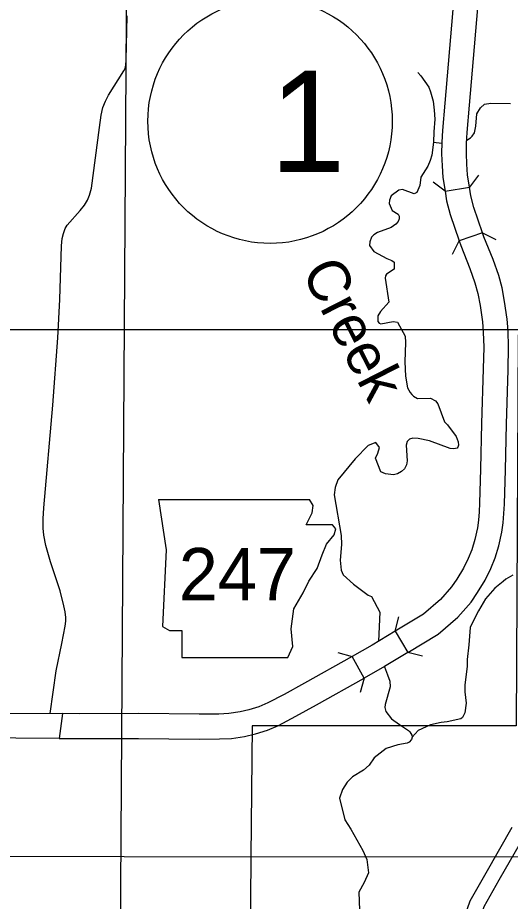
# Model space of a CAD drawing. Extents: x 1374139 to 1377472, y 1168351 to 1170484.
# Drawn here: x 1375795.8 to 1375895, y 1168867.4 to 1169045.3 of the extents above; entities that cross this region are included whole.
import ezdxf

# ---------------------------------------------------------------- set-up
doc = ezdxf.new("R2010")
doc.units = 0
doc.layers.add('15', color=7, linetype='Continuous')
doc.layers.add('Default', color=7, linetype='Continuous')

msp = doc.modelspace()

# ---------------------------------------------------------------- linework, layer by layer
at = {"layer": '15'}
msp.add_circle((1375846.64, 1169024.43), 24.6, dxfattribs=at)
at = {"layer": 'Default'}
for p, q in [((1375543.6, 1168982.49), (1376001.26, 1168982.5)), ((1375824.17, 1168948.27), (1375825.69, 1168938.12)), ((1375855.3, 1168947.09), (1375854.59, 1168948.26)), ((1375855.13, 1168945.57), (1375855.3, 1168947.09)), ((1375853.94, 1168943.2), (1375855.13, 1168945.57)), ((1375859.19, 1168943.2), (1375853.94, 1168943.2)), ((1375859.86, 1168942.35), (1375859.19, 1168943.2)), ((1375859.53, 1168941.17), (1375859.86, 1168942.35)), ((1375858, 1168939.31), (1375859.53, 1168941.17)), ((1375857.16, 1168937.11), (1375858, 1168939.31)), ((1375825.69, 1168938.12), (1375825.01, 1168922.73)), ((1375856.14, 1168934.4), (1375857.16, 1168937.11)), ((1375854.45, 1168931.86), (1375856.14, 1168934.4)), ((1375853.27, 1168929.5), (1375854.45, 1168931.86)), ((1375851.4, 1168926.28), (1375853.27, 1168929.5)), ((1375850.9, 1168922.22), (1375851.4, 1168926.28)), ((1375825.01, 1168922.73), (1375826.37, 1168921.88)), ((1375826.37, 1168921.88), (1375828.9, 1168921.88)), ((1375828.9, 1168921.88), (1375828.9, 1168916.47)), ((1375851.24, 1168918.67), (1375850.9, 1168922.22)), ((1375850.22, 1168916.47), (1375851.24, 1168918.67)), ((1375828.9, 1168916.47), (1375850.22, 1168916.47)), ((1375842.8, 1168876.27), (1375432.87, 1168877.42))]:
    msp.add_line(p, q, dxfattribs=at)
for points in [[(1375819.99, 1169405.78), (1375815.15, 1168653.79)], [(1375889.42, 1169075.75), (1375886.13, 1169065.49), (1375885.39, 1169062.96), (1375885.06, 1169061.46), (1375884.76, 1169059.73), (1375884.45, 1169057.9), (1375884.1, 1169054.83), (1375881.81, 1169028.05), (1375881.35, 1169022.53), (1375881.2, 1169020.22), (1375881.17, 1169017.85), (1375881.26, 1169015.48), (1375881.44, 1169013.07), (1375881.87, 1169010.37), (1375886.81, 1169011.14)], [(1375886.81, 1169011.14), (1375886.41, 1169013.66), (1375886.25, 1169015.77), (1375886.17, 1169017.91), (1375886.2, 1169020.02), (1375886.34, 1169022.17), (1375886.79, 1169027.63), (1375889.08, 1169054.34), (1375889.4, 1169057.21), (1375889.68, 1169058.87), (1375889.97, 1169060.49), (1375890.24, 1169061.73), (1375890.91, 1169064.03), (1375894.18, 1169074.22), (1375889.42, 1169075.75)], [(1375802.36, 1168905.18), (1375803.6, 1168913.75), (1375804.73, 1168919.26), (1375805.4, 1168922.79), (1375805.5, 1168923.76), (1375805.5, 1168924.53), (1375805.36, 1168925.63), (1375805.13, 1168926.86), (1375804.36, 1168929.88), (1375802.46, 1168935.72), (1375801.49, 1168939.02), (1375801.13, 1168941.09), (1375800.96, 1168942.52), (1375800.96, 1168944.39), (1375801.13, 1168946.63), (1375802.9, 1168967.29), (1375803.9, 1168980.84), (1375804.3, 1168988.51), (1375804.63, 1168999.32), (1375804.76, 1169000.82), (1375805.03, 1169001.82), (1375805.4, 1169002.82), (1375805.8, 1169003.49), (1375808.4, 1169006.46), (1375809.26, 1169007.52), (1375809.9, 1169008.56), (1375810.3, 1169009.53), (1375810.7, 1169010.96), (1375812.27, 1169023.17), (1375812.67, 1169025.65), (1375813, 1169027.22), (1375813.5, 1169028.45), (1375814.13, 1169029.65), (1375817.23, 1169034.56), (1375817.47, 1169035.06), (1375817.6, 1169035.69), (1375817.67, 1169036.69), (1375817.85, 1169045.62)], [(1375876.39, 1169034.22), (1375877.02, 1169033.57), (1375878.61, 1169031.29), (1375878.91, 1169030.36), (1375879.49, 1169028.49), (1375879.67, 1169026.67), (1375879.84, 1169024.81), (1375879.64, 1169022.27), (1375879.54, 1169020.21), (1375879.2, 1169017.61), (1375878.86, 1169016.53), (1375878.42, 1169015.35), (1375877.01, 1169013.14), (1375876.81, 1169011.49), (1375876.16, 1169010.07), (1375875.63, 1169009.84), (1375873.31, 1169010.71), (1375872.53, 1169010.57), (1375871.04, 1169009.43), (1375870.7, 1169008.53), (1375870.64, 1169007.89), (1375871.23, 1169006.44), (1375872.41, 1169005.75), (1375872.64, 1169005.29), (1375872.66, 1169004.77), (1375872.41, 1169004.22), (1375871.98, 1169003.73), (1375871.04, 1169003.06), (1375868.3, 1169002.05)], [(1375886.24, 1169020.63), (1375886.97, 1169021.06), (1375887.34, 1169021.39), (1375887.82, 1169022.12), (1375888.09, 1169023.41), (1375888.23, 1169025.94), (1375889.02, 1169027.15), (1375889.82, 1169027.85), (1375891.07, 1169028.08), (1375895.02, 1169028.02)], [(1375879.54, 1169020.21), (1375881.2, 1169020.03)], [(1375888.57, 1169013.57), (1375886.81, 1169011.14)], [(1375881.87, 1169010.37), (1375879.44, 1169012.13)], [(1375881.87, 1169010.37), (1375882.18, 1169008.4), (1375882.89, 1169005.65), (1375884.69, 1169000.33)], [(1375889.43, 1169001.93), (1375887.69, 1169007.08), (1375887.08, 1169009.41), (1375886.81, 1169011.14)], [(1375868.3, 1169002.05), (1375867.56, 1169001.55), (1375867.07, 1169001.06), (1375866.69, 1169000.17), (1375866.67, 1168999.42), (1375867.52, 1168998.22), (1375870.15, 1168996.82), (1375871.14, 1168996.42), (1375871.63, 1168996.06), (1375871.63, 1168994.67), (1375870.07, 1168993.65), (1375869.86, 1168993.3), (1375869.83, 1168992.84), (1375870.53, 1168988), (1375868.86, 1168986.09), (1375868.34, 1168985.24), (1375868.33, 1168984.09), (1375868.62, 1168983.8), (1375868.92, 1168983.67), (1375871.41, 1168984.09), (1375872.29, 1168983.99), (1375873.85, 1168981.14), (1375873.92, 1168979.88), (1375873.79, 1168975.98), (1375873.89, 1168973.09), (1375874.32, 1168970.76), (1375874.83, 1168969.81), (1375875.18, 1168969.39), (1375875.53, 1168969.08), (1375876.3, 1168968.64), (1375878.96, 1168968.7), (1375879.95, 1168968.13), (1375880.41, 1168967.53), (1375881.78, 1168963.94), (1375882.33, 1168963.33), (1375884.09, 1168960.96), (1375884.5, 1168959.89), (1375884.55, 1168959.23), (1375884.46, 1168958.79), (1375884.29, 1168958.62), (1375883.65, 1168958.5), (1375882.91, 1168958.57), (1375878.71, 1168960.09), (1375876.48, 1168960.57), (1375875.38, 1168960.63), (1375874.7, 1168960.43), (1375874.22, 1168959.92), (1375874.05, 1168959.19), (1375874.23, 1168956.06), (1375874.09, 1168955.24), (1375873.69, 1168954.47), (1375873.11, 1168953.89), (1375872.32, 1168953.43), (1375871.46, 1168953.23), (1375869.88, 1168953.45), (1375868.91, 1168953.87), (1375867.86, 1168956.61), (1375868.31, 1168957.58), (1375868.68, 1168958.76), (1375867.9, 1168959.74), (1375866.39, 1168959.12), (1375863.8, 1168956.45), (1375860.25, 1168952.23), (1375859.76, 1168950.71), (1375859.52, 1168949.24), (1375860.93, 1168941.03), (1375861.03, 1168939.22), (1375860.75, 1168936.09), (1375860.98, 1168934.02), (1375861.36, 1168933.13), (1375863.45, 1168931.2), (1375866.41, 1168929.02), (1375867.03, 1168928.78), (1375868.71, 1168925.61), (1375868.48, 1168919.75)], [(1375874.39, 1168917.47), (1375880.46, 1168921.14), (1375884.46, 1168924.59), (1375887.13, 1168927.64), (1375888.43, 1168929.56), (1375889.93, 1168932.04), (1375891.1, 1168934.38), (1375891.96, 1168936.51), (1375892.68, 1168938.96), (1375893.32, 1168941.68), (1375893.57, 1168943.57), (1375893.73, 1168945.47), (1375893.8, 1168947.35), (1375894.03, 1168954.28), (1375894.21, 1168963.42), (1375894.55, 1168974.41), (1375894.66, 1168978.99), (1375894.54, 1168982.25), (1375894.35, 1168984.6), (1375893.85, 1168988.15), (1375893.33, 1168990.86), (1375892.66, 1168993.38), (1375891.57, 1168996.57), (1375889.7, 1169001.13), (1375889.43, 1169001.93), (1375884.69, 1169000.33)], [(1375889.43, 1169001.93), (1375892.11, 1169000.6)], [(1375884.69, 1169000.33), (1375885.01, 1168999.38), (1375886.88, 1168994.81), (1375887.87, 1168991.92), (1375888.46, 1168989.75), (1375888.91, 1168987.34), (1375889.38, 1168984.05), (1375889.55, 1168981.95), (1375889.66, 1168978.96), (1375889.55, 1168974.55), (1375889.21, 1168963.55), (1375889.03, 1168954.42), (1375888.81, 1168947.53), (1375888.73, 1168945.78), (1375888.6, 1168944.1), (1375888.4, 1168942.58), (1375887.85, 1168940.24), (1375887.23, 1168938.16), (1375886.54, 1168936.43), (1375885.55, 1168934.46), (1375884.22, 1168932.26), (1375883.16, 1168930.7), (1375880.93, 1168928.14), (1375877.52, 1168925.2), (1375871.81, 1168921.75), (1375874.39, 1168917.47)], [(1375883.36, 1168997.64), (1375884.69, 1169000.33)], [(1375896.57, 1168981.45), (1375896.18, 1168902.74), (1375843.04, 1168902.71), (1375842.8, 1168876.27), (1375842.34, 1168824.54)], [(1375824.17, 1168948.27), (1375854.59, 1168948.26)], [(1375895.48, 1168933.05), (1375894.12, 1168932.25), (1375893.59, 1168931.74), (1375891.91, 1168930.4), (1375890.02, 1168928.29), (1375888.59, 1168925.85), (1375887.34, 1168923.35), (1375886.92, 1168922.52), (1375886.63, 1168918.99)], [(1375871.81, 1168921.75), (1375872.53, 1168924.66)], [(1375871.81, 1168921.75), (1375867.17, 1168918.96), (1375863.16, 1168916.69)], [(1375860.27, 1168917.5), (1375863.16, 1168916.69)], [(1375874.39, 1168917.47), (1375869.69, 1168914.64), (1375865.61, 1168912.34)], [(1375877.3, 1168916.75), (1375874.39, 1168917.47)], [(1375886.63, 1168918.99), (1375886.31, 1168916.07), (1375886.31, 1168914.64), (1375885.84, 1168910.96), (1375885.85, 1168909.57), (1375886.13, 1168907.29), (1375885.88, 1168905.36), (1375885.38, 1168904.42), (1375885.03, 1168904.13), (1375882.31, 1168903.51), (1375881.09, 1168903.4), (1375878.94, 1168902.88), (1375876.43, 1168901.74), (1375875.26, 1168900.4)], [(1375804.88, 1168905.16), (1375804.16, 1168900.17), (1375808.27, 1168900.14), (1375820.18, 1168900.18), (1375832.37, 1168900.03), (1375836.45, 1168900.07), (1375838.86, 1168900.19), (1375841.52, 1168900.59), (1375843.69, 1168901.08), (1375846.09, 1168901.86), (1375848.32, 1168902.79), (1375851.86, 1168904.64), (1375856.02, 1168906.92), (1375865.61, 1168912.34), (1375863.16, 1168916.69)], [(1375863.16, 1168916.69), (1375853.58, 1168911.29), (1375849.5, 1168909.04), (1375846.2, 1168907.32), (1375844.35, 1168906.55), (1375842.37, 1168905.91), (1375840.6, 1168905.51), (1375838.36, 1168905.17), (1375836.31, 1168905.07), (1375832.37, 1168905.03), (1375820.2, 1168905.18), (1375808.27, 1168905.14), (1375804.88, 1168905.16)], [(1375869.67, 1168914.62), (1375870.31, 1168912.98), (1375870.72, 1168911.69), (1375870.85, 1168910.53), (1375869.78, 1168906.99), (1375869.75, 1168906.41), (1375869.93, 1168905.61)], [(1375865.61, 1168912.34), (1375864.81, 1168909.45)], [(1375804.88, 1168905.16), (1375804.16, 1168900.16), (1375777.94, 1168900.34), (1375742.56, 1168900.61), (1375707.5, 1168900.81), (1375672.18, 1168900.57), (1375648.51, 1168900.74), (1375643.13, 1168900.83)], [(1375643.21, 1168905.83), (1375648.57, 1168905.74), (1375672.18, 1168905.57), (1375707.49, 1168905.81), (1375742.59, 1168905.61), (1375777.97, 1168905.34), (1375804.88, 1168905.16)], [(1375869.93, 1168905.61), (1375871.09, 1168904.15), (1375872.7, 1168902.95), (1375874.53, 1168901.77), (1375874.77, 1168901.51), (1375875.15, 1168900.86), (1375875.26, 1168900.4), (1375875.13, 1168899.94), (1375874.65, 1168899.44), (1375874.27, 1168899.23), (1375872.34, 1168898.87), (1375869.98, 1168898.14), (1375867.6, 1168896.28), (1375866.6, 1168894.81), (1375865.47, 1168893.76), (1375863.22, 1168892.42), (1375862.15, 1168891.35), (1375861.22, 1168889.88), (1375860.65, 1168888.18), (1375861.72, 1168883.81), (1375862.92, 1168881.92), (1375865.29, 1168877.64), (1375866.1, 1168875.79), (1375866.44, 1168873.13), (1375865.57, 1168871.15), (1375864.48, 1168869.25), (1375864.65, 1168865.62)], [(1375890.11, 1168873.14), (1375895.35, 1168882.31)], [(1375897.96, 1168880.82), (1375892.71, 1168871.65)], [(1375922.66, 1168876.34), (1375842.8, 1168876.27)], [(1375885.68, 1168863.06), (1375885.91, 1168864.59), (1375886.89, 1168867.51), (1375890.11, 1168873.14)], [(1375892.71, 1168871.65), (1375889.64, 1168866.28), (1375888.84, 1168863.89), (1375888.64, 1168862.6)]]:
    msp.add_lwpolyline(points, dxfattribs=at)

# ---------------------------------------------------------------- texts
at = {"layer": '15'}
msp.add_text('1', height=20.4, dxfattribs=at).set_placement((1375846.64, 1169014.23))
at = {"layer": 'Default'}
msp.add_text('Creek', height=8.448, rotation=297.1011, dxfattribs=at).set_placement((1375852.85, 1168994.2))
msp.add_text('247', height=10.56, dxfattribs=at).set_placement((1375828.28, 1168927.96))

doc.saveas('drawing.dxf')
